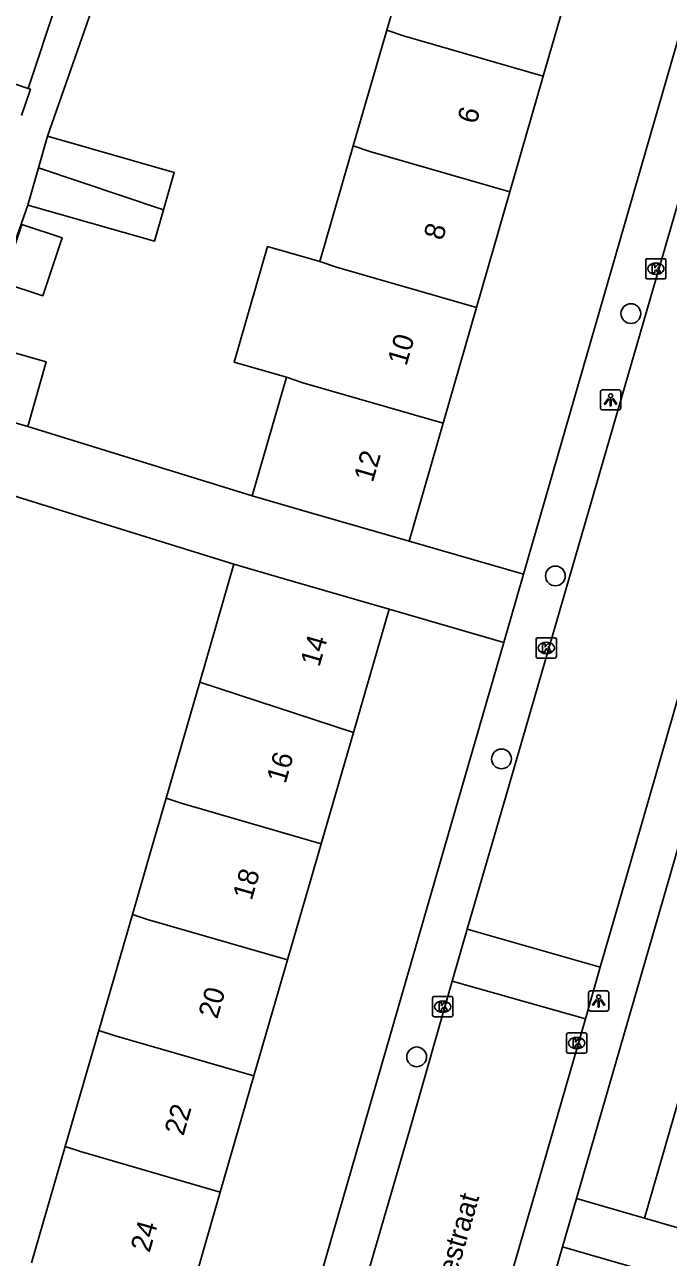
# Model space of a CAD drawing. Extents: x 159822 to 160765, y 380693 to 381634.
# Drawn here: x 160342.6 to 160374.4, y 381229.8 to 381290.8 of the extents above; entities that cross this region are included whole.
import ezdxf

# ---------------------------------------------------------------- set-up
doc = ezdxf.new("R2010")
doc.units = 0
for name, color, linetype in [('IMGEO_Boom', 7, 'Continuous'), ('IMGEO_Kolk', 7, 'Continuous'), ('IMGEO_Lichtpunt', 7, 'Continuous'), ('IMGEO_Openbare_ruimte_label', 7, 'Continuous'), ('IMGEO_Pand', 7, 'Continuous'), ('IMGEO_Pand_nummerreeks', 7, 'Continuous'), ('IMGEO_Rijbaan_lokaal_open', 7, 'Continuous'), ('IMGEO_Voetpad_open', 7, 'Continuous')]:
    doc.layers.add(name, color=color, linetype=linetype)

msp = doc.modelspace()

# ---------------------------------------------------------------- linework, layer by layer
at = {"layer": 'IMGEO_Boom'}
for centre in [(160372.582, 381276.476), (160368.849, 381263.491), (160366.181, 381254.437), (160361.983, 381239.689)]:
    msp.add_circle(centre, 0.489, dxfattribs=at)
at = {"layer": 'IMGEO_Kolk'}
for p, q in [((160373.318, 381278.268), (160373.318, 381279.12)), ((160373.393, 381279.194), (160374.245, 381279.194)), ((160373.806, 381278.974), (160373.831, 381278.974)), ((160374.319, 381279.12), (160374.319, 381278.268)), ((160374.245, 381278.194), (160373.393, 381278.194)), ((160373.829, 381278.414), (160373.804, 381278.414)), ((160367.893, 381259.503), (160367.893, 381260.355)), ((160367.968, 381260.429), (160368.82, 381260.429)), ((160368.894, 381260.355), (160368.894, 381259.503)), ((160368.381, 381260.209), (160368.406, 381260.209)), ((160368.82, 381259.429), (160367.968, 381259.429)), ((160368.404, 381259.649), (160368.379, 381259.649)), ((160362.848, 381242.674), (160363.7, 381242.674)), ((160362.773, 381241.748), (160362.773, 381242.6)), ((160363.261, 381242.454), (160363.286, 381242.454)), ((160363.774, 381242.6), (160363.774, 381241.748)), ((160363.7, 381241.674), (160362.848, 381241.674)), ((160363.284, 381241.894), (160363.259, 381241.894)), ((160369.476, 381240.874), (160370.328, 381240.874)), ((160369.401, 381239.948), (160369.401, 381240.8)), ((160369.889, 381240.654), (160369.914, 381240.654)), ((160370.402, 381240.8), (160370.402, 381239.948)), ((160370.328, 381239.874), (160369.476, 381239.874)), ((160369.912, 381240.094), (160369.887, 381240.094))]:
    msp.add_line(p, q, dxfattribs=at)
for points in [[(160373.318, 381278.268), (160373.318, 381279.12)], [(160373.393, 381279.194), (160374.245, 381279.194)], [(160373.639, 381278.894), (160373.762, 381278.894), (160373.762, 381278.743), (160373.892, 381278.894), (160374.056, 381278.894), (160373.91, 381278.743), (160374.063, 381278.494), (160373.911, 381278.494), (160373.826, 381278.658), (160373.762, 381278.591), (160373.762, 381278.494), (160373.639, 381278.494), (160373.639, 381278.894)], [(160374.319, 381279.12), (160374.319, 381278.268)], [(160374.245, 381278.194), (160373.393, 381278.194)], [(160367.893, 381259.503), (160367.893, 381260.355)], [(160367.968, 381260.429), (160368.82, 381260.429)], [(160368.894, 381260.355), (160368.894, 381259.503)], [(160368.214, 381260.129), (160368.337, 381260.129), (160368.337, 381259.978), (160368.467, 381260.129), (160368.631, 381260.129), (160368.485, 381259.978), (160368.638, 381259.729), (160368.486, 381259.729), (160368.401, 381259.893), (160368.337, 381259.826), (160368.337, 381259.729), (160368.214, 381259.729), (160368.214, 381260.129)], [(160368.82, 381259.429), (160367.968, 381259.429)], [(160362.848, 381242.674), (160363.7, 381242.674)], [(160362.773, 381241.748), (160362.773, 381242.6)], [(160363.094, 381242.374), (160363.217, 381242.374), (160363.217, 381242.223), (160363.347, 381242.374), (160363.511, 381242.374), (160363.365, 381242.223), (160363.518, 381241.974), (160363.366, 381241.974), (160363.281, 381242.138), (160363.217, 381242.071), (160363.217, 381241.974), (160363.094, 381241.974), (160363.094, 381242.374)], [(160363.774, 381242.6), (160363.774, 381241.748)], [(160363.7, 381241.674), (160362.848, 381241.674)], [(160369.476, 381240.874), (160370.328, 381240.874)], [(160369.401, 381239.948), (160369.401, 381240.8)], [(160369.722, 381240.574), (160369.845, 381240.574), (160369.845, 381240.423), (160369.975, 381240.574), (160370.139, 381240.574), (160369.993, 381240.423), (160370.146, 381240.174), (160369.994, 381240.174), (160369.909, 381240.338), (160369.845, 381240.271), (160369.845, 381240.174), (160369.722, 381240.174), (160369.722, 381240.574)], [(160370.402, 381240.8), (160370.402, 381239.948)], [(160370.328, 381239.874), (160369.476, 381239.874)]]:
    msp.add_lwpolyline(points, dxfattribs=at)
for centre, start, end in [((160373.395, 381279.118), 91.55205, 178.44795), ((160373.395, 381279.118), 91.55205, 178.44795), ((160374.243, 381279.118), 1.55205, 88.44795), ((160374.243, 381279.118), 1.55205, 88.44795), ((160373.395, 381278.27), 181.55205, 268.44795), ((160373.395, 381278.27), 181.55205, 268.44795), ((160374.243, 381278.27), 271.55205, 358.44795), ((160374.243, 381278.27), 271.55205, 358.44795), ((160367.97, 381260.353), 91.55205, 178.44795), ((160367.97, 381260.353), 91.55205, 178.44795), ((160368.818, 381260.353), 1.55205, 88.44795), ((160368.818, 381260.353), 1.55205, 88.44795), ((160367.97, 381259.505), 181.55205, 268.44795), ((160367.97, 381259.505), 181.55205, 268.44795), ((160368.818, 381259.505), 271.55205, 358.44795), ((160368.818, 381259.505), 271.55205, 358.44795), ((160362.85, 381242.598), 91.55205, 178.44795), ((160362.85, 381242.598), 91.55205, 178.44795), ((160363.698, 381242.598), 1.55205, 88.44795), ((160363.698, 381242.598), 1.55205, 88.44795), ((160362.85, 381241.75), 181.55205, 268.44795), ((160362.85, 381241.75), 181.55205, 268.44795), ((160363.698, 381241.75), 271.55205, 358.44795), ((160363.698, 381241.75), 271.55205, 358.44795), ((160369.478, 381240.798), 91.55205, 178.44795), ((160369.478, 381240.798), 91.55205, 178.44795), ((160370.326, 381240.798), 1.55205, 88.44795), ((160370.326, 381240.798), 1.55205, 88.44795), ((160369.478, 381239.95), 181.55205, 268.44795), ((160369.478, 381239.95), 181.55205, 268.44795), ((160370.326, 381239.95), 271.55205, 358.44795), ((160370.326, 381239.95), 271.55205, 358.44795)]:
    msp.add_arc(centre, 0.0765, start, end, dxfattribs=at)
for centre, major_axis, ratio, start_param, end_param in [((160373.805, 381278.694), (-0.387, 0.002), 0.722429, 4.712389, 7.853982), ((160373.83, 381278.694), (-0.39, 0.002), 0.717154, 1.570796, 4.712389), ((160368.38, 381259.929), (-0.387, 0.002), 0.722429, 4.712389, 7.853982), ((160368.405, 381259.929), (-0.39, 0.002), 0.717154, 1.570796, 4.712389), ((160363.26, 381242.174), (-0.387, 0.002), 0.722429, 4.712389, 7.853982), ((160363.285, 381242.174), (-0.39, 0.002), 0.717154, 1.570796, 4.712389), ((160369.888, 381240.374), (-0.387, 0.002), 0.722429, 4.712389, 7.853982), ((160369.913, 381240.374), (-0.39, 0.002), 0.717154, 1.570796, 4.712389)]:
    msp.add_ellipse(centre, major_axis=major_axis, ratio=ratio, start_param=start_param, end_param=end_param, dxfattribs=at)
at = {"layer": 'IMGEO_Lichtpunt'}
for p, q in [((160371.081, 381272.61), (160371.081, 381271.803)), ((160371.081, 381272.61), (160371.081, 381271.803)), ((160371.983, 381272.705), (160371.175, 381272.705)), ((160371.983, 381272.705), (160371.175, 381272.705)), ((160372.077, 381271.803), (160372.077, 381272.61)), ((160372.077, 381271.803), (160372.077, 381272.61)), ((160371.175, 381271.709), (160371.983, 381271.709)), ((160371.175, 381271.709), (160371.983, 381271.709)), ((160370.489, 381242.86), (160370.489, 381242.053)), ((160370.489, 381242.86), (160370.489, 381242.053)), ((160371.391, 381242.955), (160370.583, 381242.955)), ((160371.391, 381242.955), (160370.583, 381242.955)), ((160371.485, 381242.053), (160371.485, 381242.86)), ((160371.485, 381242.053), (160371.485, 381242.86)), ((160370.583, 381241.959), (160371.391, 381241.959)), ((160370.583, 381241.959), (160371.391, 381241.959))]:
    msp.add_line(p, q, dxfattribs=at)
for points in [[(160371.455, 381272.274), (160371.494, 381272.246), (160371.306, 381271.984), (160371.268, 381272.011), (160371.455, 381272.274)], [(160371.557, 381272.226), (160371.604, 381272.226), (160371.604, 381271.904), (160371.557, 381271.904), (160371.557, 381272.226)], [(160371.667, 381272.246), (160371.705, 381272.273), (160371.892, 381272.011), (160371.853, 381271.983), (160371.667, 381272.246)], [(160370.863, 381242.524), (160370.902, 381242.496), (160370.714, 381242.234), (160370.676, 381242.261), (160370.863, 381242.524)], [(160370.965, 381242.476), (160371.012, 381242.476), (160371.012, 381242.154), (160370.965, 381242.154), (160370.965, 381242.476)], [(160371.075, 381242.496), (160371.113, 381242.523), (160371.3, 381242.261), (160371.261, 381242.233), (160371.075, 381242.496)]]:
    msp.add_lwpolyline(points, dxfattribs=at)
for centre in [(160371.58, 381272.408), (160370.988, 381242.658)]:
    msp.add_circle(centre, 0.0994, dxfattribs=at)
for centre, start, end in [((160371.175, 381272.61), 90, 180), ((160371.175, 381272.61), 90, 180), ((160371.983, 381272.61), 0, 90), ((160371.983, 381272.61), 0, 90), ((160371.175, 381271.803), 180, 270), ((160371.175, 381271.803), 180, 270), ((160371.983, 381271.803), 270, 0), ((160371.983, 381271.803), 270, 360), ((160370.583, 381242.86), 90, 180), ((160370.583, 381242.86), 90, 180), ((160371.391, 381242.86), 0, 90), ((160371.391, 381242.86), 0, 90), ((160370.583, 381242.053), 180, 270), ((160370.583, 381242.053), 180, 270), ((160371.391, 381242.053), 270, 0), ((160371.391, 381242.053), 270, 360)]:
    msp.add_arc(centre, 0.0946, start, end, dxfattribs=at)
at = {"layer": 'IMGEO_Pand'}
for points in [[(160360.5, 381290.496), (160362.153, 381296.22)], [(160369.816, 381293.643), (160368.25, 381288.221)], [(160360.5, 381290.496), (160358.847, 381284.772)], [(160368.25, 381288.221), (160361.327, 381290.218), (160360.5, 381290.496)], [(160342.766, 381287.612), (160336.889, 381289.611), (160336.392, 381288.149)], [(160368.25, 381288.221), (160366.597, 381282.498)], [(160342.428, 381286.278), (160342.869, 381287.577), (160342.766, 381287.612)], [(160343.278, 381283.685), (160343.724, 381285.25)], [(160349.458, 381281.607), (160349.987, 381283.46), (160343.724, 381285.25)], [(160358.847, 381284.772), (160357.194, 381279.048)], [(160366.597, 381282.498), (160359.671, 381284.495), (160358.847, 381284.772)], [(160342.751, 381281.843), (160343.278, 381283.685)], [(160349.458, 381281.607), (160343.278, 381283.685)], [(160366.597, 381282.498), (160364.944, 381276.774)], [(160342.751, 381281.843), (160349.014, 381280.053), (160349.458, 381281.607)], [(160341.491, 381278.019), (160343.491, 381277.356), (160344.442, 381280.223), (160342.442, 381280.886), (160341.491, 381278.019)], [(160357.194, 381279.048), (160354.607, 381279.795), (160352.954, 381274.071), (160355.541, 381273.324)], [(160357.194, 381279.048), (160358.015, 381278.772), (160364.944, 381276.774)], [(160364.944, 381276.774), (160363.291, 381271.05)], [(160342.746, 381270.888), (160339.439, 381271.822), (160340.343, 381275.021)], [(160340.343, 381275.021), (160343.65, 381274.086), (160342.746, 381270.888)], [(160355.541, 381273.324), (160353.846, 381267.453)], [(160363.291, 381271.05), (160356.358, 381273.049), (160355.541, 381273.324)], [(160363.291, 381271.05), (160361.605, 381265.212)], [(160361.605, 381265.212), (160356.802, 381266.599), (160353.846, 381267.453)], [(160351.251, 381258.235), (160352.942, 381264.072)], [(160352.942, 381264.072), (160355.827, 381263.236), (160360.629, 381261.845)], [(160360.629, 381261.845), (160358.859, 381255.738)], [(160349.586, 381252.488), (160351.251, 381258.235)], [(160358.859, 381255.738), (160351.251, 381258.235)], [(160358.859, 381255.738), (160357.265, 381250.237)], [(160347.921, 381246.741), (160348.865, 381250), (160349.586, 381252.488)], [(160357.265, 381250.237), (160350.336, 381252.242), (160349.586, 381252.488)], [(160357.265, 381250.237), (160357.196, 381250), (160355.599, 381244.491)], [(160346.256, 381240.995), (160347.921, 381246.741)], [(160347.921, 381246.741), (160348.672, 381246.495), (160355.599, 381244.491)], [(160355.599, 381244.491), (160353.934, 381238.745)], [(160344.591, 381235.248), (160346.256, 381240.995)], [(160353.934, 381238.745), (160347.009, 381240.748), (160346.256, 381240.995)], [(160353.934, 381238.745), (160352.268, 381232.997)], [(160373.251, 381231.713), (160374.937, 381237.535)], [(160342.926, 381229.501), (160344.591, 381235.248)], [(160344.591, 381235.248), (160345.345, 381235), (160352.268, 381232.997)], [(160352.268, 381232.997), (160350.603, 381227.251)], [(160379.964, 381229.768), (160378.054, 381230.321), (160373.251, 381231.713)]]:
    msp.add_lwpolyline(points, dxfattribs=at)
at = {"layer": 'IMGEO_Rijbaan_lokaal_open'}
for points in [[(160378.591, 381294.609), (160367.526, 381256.502), (160366.426, 381252.688), (160364.487, 381246.013)], [(160371.067, 381244.133), (160372.118, 381247.759), (160374.029, 381254.391), (160385.528, 381294.362)], [(160364.487, 381246.013), (160363.734, 381243.436)], [(160364.487, 381246.013), (160371.067, 381244.133)], [(160370.337, 381241.568), (160371.067, 381244.133)], [(160348.958, 381192.55), (160361.67, 381236.217), (160363.734, 381243.436)], [(160363.734, 381243.436), (160370.337, 381241.568)], [(160370.337, 381241.568), (160368.215, 381234.221), (160355.503, 381190.644)]]:
    msp.add_lwpolyline(points, dxfattribs=at)
at = {"layer": 'IMGEO_Voetpad_open'}
for points in [[(160367.267, 381263.577), (160377.296, 381298.306)], [(160345.618, 381296.224), (160342.766, 381287.612)], [(160343.724, 381285.25), (160346.462, 381293.095)], [(160340.343, 381275.021), (160342.751, 381281.843)], [(160381.501, 381272.838), (160374.897, 381250), (160369.89, 381232.684)], [(160353.846, 381267.453), (160342.746, 381270.888)], [(160352.942, 381264.072), (160341.519, 381267.625)], [(160361.605, 381265.212), (160367.267, 381263.577)], [(160366.293, 381260.204), (160367.267, 381263.577)], [(160366.293, 381260.204), (160360.629, 381261.845)], [(160354.607, 381219.739), (160363.346, 381250), (160366.293, 381260.204)], [(160369.89, 381232.684), (160369.194, 381230.279)], [(160373.251, 381231.713), (160369.89, 381232.684)], [(160369.194, 381230.279), (160357.559, 381190.045)], [(160369.194, 381230.279), (160372.558, 381229.306)]]:
    msp.add_lwpolyline(points, dxfattribs=at)

# ---------------------------------------------------------------- texts
at = {"layer": 'IMGEO_Openbare_ruimte_label'}
msp.add_text('Monteverdestraat', height=1, rotation=73.8658, dxfattribs=at).set_placement((160362.196, 381222.76))
at = {"layer": 'IMGEO_Pand_nummerreeks'}
for s, rotation, p in [('6', 73.89188, (160364.931, 381285.814)), ('8', 73.89188, (160363.268, 381280.056)), ('10', 73.89437, (160361.477, 381273.851)), ('12', 73.89188, (160359.811, 381268.084)), ('14', 73.83713, (160357.167, 381258.95)), ('16', 73.83713, (160355.492, 381253.17)), ('18', 73.83713, (160353.818, 381247.394)), ('20', 73.83713, (160352.117, 381241.527)), ('22', 73.83713, (160350.44, 381235.741)), ('24', 73.83713, (160348.765, 381229.964))]:
    msp.add_text(s, height=1, rotation=rotation, dxfattribs=at).set_placement(p)

doc.saveas('drawing.dxf')
